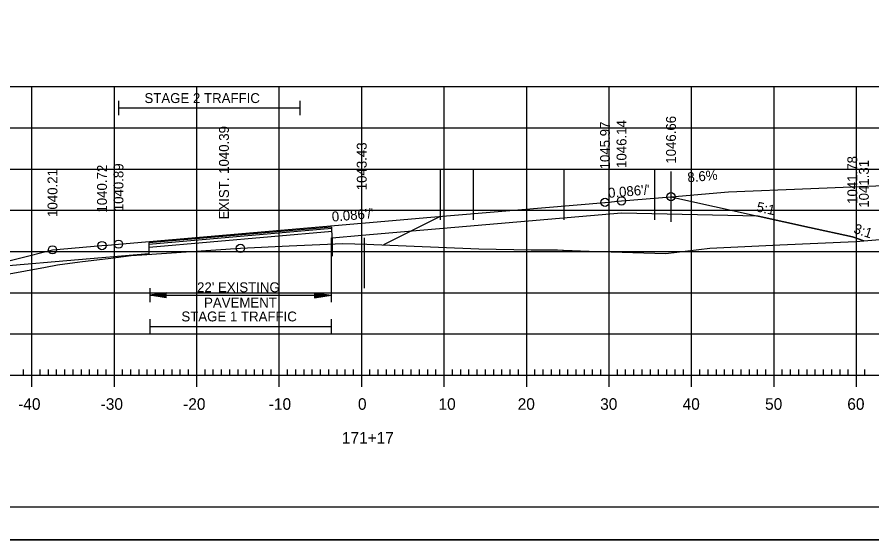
# Model space of a CAD drawing. Extents: x 1322838 to 1324533, y 339903 to 351025.
# Drawn here: x 1323661.9 to 1323765.6, y 347185.2 to 347248.6 of the extents above; entities that cross this region are included whole.
import ezdxf

# ---------------------------------------------------------------- set-up
doc = ezdxf.new("R2010")
doc.units = 0
for name, color, linetype in [('R_Alt Surface', 7, 'Continuous'), ('R_Axis', 7, 'Continuous'), ('R_Axis Annot', 7, 'Continuous'), ('R_Border', 7, 'Continuous'), ('R_Drive', 7, 'Continuous'), ('R_Exist Surface', 7, 'Continuous'), ('R_Fin Surface', 7, 'Continuous'), ('R_Fin Surface Annot', 7, 'Continuous'), ('R_Grid', 7, 'Continuous'), ('R_No Plot', 7, 'Continuous'), ('R_Xsect Elev', 7, 'Continuous')]:
    doc.layers.add(name, color=color, linetype=linetype)

msp = doc.modelspace()

# ---------------------------------------------------------------- linework, layer by layer
at = {"layer": 'R_Alt Surface'}
msp.add_lwpolyline([(1323751.81, 347224.48), (1323735.22, 347224.82), (1323703.72, 347222.11), (1323700.12, 347221.79), (1323700.11, 347223.13), (1323677.91, 347221.22), (1323677.9, 347219.88), (1323672.22, 347219.4), (1323657.07, 347218.1)], dxfattribs=at)
at = {"layer": 'R_Axis'}
for p, q in [((1323663.72, 347203.78), (1323663.72, 347206.58)), ((1323673.72, 347203.78), (1323673.72, 347206.58)), ((1323683.72, 347203.78), (1323683.72, 347206.58)), ((1323693.72, 347203.78), (1323693.72, 347206.58)), ((1323703.72, 347203.78), (1323703.72, 347206.58)), ((1323713.72, 347203.78), (1323713.72, 347206.58)), ((1323723.72, 347203.78), (1323723.72, 347206.58)), ((1323733.72, 347203.78), (1323733.72, 347206.58)), ((1323743.72, 347203.78), (1323743.72, 347206.58)), ((1323753.72, 347203.78), (1323753.72, 347206.58)), ((1323763.72, 347203.78), (1323763.72, 347206.58)), ((1323563.72, 347205.18), (1323843.72, 347205.18)), ((1323662.72, 347205.18), (1323662.72, 347205.88)), ((1323664.72, 347205.18), (1323664.72, 347205.88)), ((1323665.72, 347205.18), (1323665.72, 347205.88)), ((1323666.72, 347205.18), (1323666.72, 347205.88)), ((1323667.72, 347205.18), (1323667.72, 347205.88)), ((1323668.72, 347205.18), (1323668.72, 347205.88)), ((1323669.72, 347205.18), (1323669.72, 347205.88)), ((1323670.72, 347205.18), (1323670.72, 347205.88)), ((1323671.72, 347205.18), (1323671.72, 347205.88)), ((1323672.72, 347205.18), (1323672.72, 347205.88)), ((1323674.72, 347205.18), (1323674.72, 347205.88)), ((1323675.72, 347205.18), (1323675.72, 347205.88)), ((1323676.72, 347205.18), (1323676.72, 347205.88)), ((1323677.72, 347205.18), (1323677.72, 347205.88)), ((1323678.72, 347205.18), (1323678.72, 347205.88)), ((1323679.72, 347205.18), (1323679.72, 347205.88)), ((1323680.72, 347205.18), (1323680.72, 347205.88)), ((1323681.72, 347205.18), (1323681.72, 347205.88)), ((1323682.72, 347205.18), (1323682.72, 347205.88)), ((1323684.72, 347205.18), (1323684.72, 347205.88)), ((1323685.72, 347205.18), (1323685.72, 347205.88)), ((1323686.72, 347205.18), (1323686.72, 347205.88)), ((1323687.72, 347205.18), (1323687.72, 347205.88)), ((1323688.72, 347205.18), (1323688.72, 347205.88)), ((1323689.72, 347205.18), (1323689.72, 347205.88)), ((1323690.72, 347205.18), (1323690.72, 347205.88)), ((1323691.72, 347205.18), (1323691.72, 347205.88)), ((1323692.72, 347205.18), (1323692.72, 347205.88)), ((1323694.72, 347205.18), (1323694.72, 347205.88)), ((1323695.72, 347205.18), (1323695.72, 347205.88)), ((1323696.72, 347205.18), (1323696.72, 347205.88)), ((1323697.72, 347205.18), (1323697.72, 347205.88)), ((1323698.72, 347205.18), (1323698.72, 347205.88)), ((1323699.72, 347205.18), (1323699.72, 347205.88)), ((1323700.72, 347205.18), (1323700.72, 347205.88)), ((1323701.72, 347205.18), (1323701.72, 347205.88)), ((1323702.72, 347205.18), (1323702.72, 347205.88)), ((1323704.72, 347205.18), (1323704.72, 347205.88)), ((1323705.72, 347205.18), (1323705.72, 347205.88)), ((1323706.72, 347205.18), (1323706.72, 347205.88)), ((1323707.72, 347205.18), (1323707.72, 347205.88)), ((1323708.72, 347205.18), (1323708.72, 347205.88)), ((1323709.72, 347205.18), (1323709.72, 347205.88)), ((1323710.72, 347205.18), (1323710.72, 347205.88)), ((1323711.72, 347205.18), (1323711.72, 347205.88)), ((1323712.72, 347205.18), (1323712.72, 347205.88)), ((1323714.72, 347205.18), (1323714.72, 347205.88)), ((1323715.72, 347205.18), (1323715.72, 347205.88)), ((1323716.72, 347205.18), (1323716.72, 347205.88)), ((1323717.72, 347205.18), (1323717.72, 347205.88)), ((1323718.72, 347205.18), (1323718.72, 347205.88)), ((1323719.72, 347205.18), (1323719.72, 347205.88)), ((1323720.72, 347205.18), (1323720.72, 347205.88)), ((1323721.72, 347205.18), (1323721.72, 347205.88)), ((1323722.72, 347205.18), (1323722.72, 347205.88)), ((1323724.72, 347205.18), (1323724.72, 347205.88)), ((1323725.72, 347205.18), (1323725.72, 347205.88)), ((1323726.72, 347205.18), (1323726.72, 347205.88)), ((1323727.72, 347205.18), (1323727.72, 347205.88)), ((1323728.72, 347205.18), (1323728.72, 347205.88)), ((1323729.72, 347205.18), (1323729.72, 347205.88)), ((1323730.72, 347205.18), (1323730.72, 347205.88)), ((1323731.72, 347205.18), (1323731.72, 347205.88)), ((1323732.72, 347205.18), (1323732.72, 347205.88)), ((1323734.72, 347205.18), (1323734.72, 347205.88)), ((1323735.72, 347205.18), (1323735.72, 347205.88)), ((1323736.72, 347205.18), (1323736.72, 347205.88)), ((1323737.72, 347205.18), (1323737.72, 347205.88)), ((1323738.72, 347205.18), (1323738.72, 347205.88)), ((1323739.72, 347205.18), (1323739.72, 347205.88)), ((1323740.72, 347205.18), (1323740.72, 347205.88)), ((1323741.72, 347205.18), (1323741.72, 347205.88)), ((1323742.72, 347205.18), (1323742.72, 347205.88)), ((1323744.72, 347205.18), (1323744.72, 347205.88)), ((1323745.72, 347205.18), (1323745.72, 347205.88)), ((1323746.72, 347205.18), (1323746.72, 347205.88)), ((1323747.72, 347205.18), (1323747.72, 347205.88)), ((1323748.72, 347205.18), (1323748.72, 347205.88)), ((1323749.72, 347205.18), (1323749.72, 347205.88)), ((1323750.72, 347205.18), (1323750.72, 347205.88)), ((1323751.72, 347205.18), (1323751.72, 347205.88)), ((1323752.72, 347205.18), (1323752.72, 347205.88)), ((1323754.72, 347205.18), (1323754.72, 347205.88)), ((1323755.72, 347205.18), (1323755.72, 347205.88)), ((1323756.72, 347205.18), (1323756.72, 347205.88)), ((1323757.72, 347205.18), (1323757.72, 347205.88)), ((1323758.72, 347205.18), (1323758.72, 347205.88)), ((1323759.72, 347205.18), (1323759.72, 347205.88)), ((1323760.72, 347205.18), (1323760.72, 347205.88)), ((1323761.72, 347205.18), (1323761.72, 347205.88)), ((1323762.72, 347205.18), (1323762.72, 347205.88)), ((1323764.72, 347205.18), (1323764.72, 347205.88))]:
    msp.add_line(p, q, dxfattribs=at)
at = {"layer": 'R_Axis Annot'}
for p, q in [((1323674.22, 347238.45), (1323674.22, 347236.74)), ((1323696.22, 347238.45), (1323696.22, 347236.74)), ((1323674.22, 347237.59), (1323696.22, 347237.59)), ((1323678.01, 347215.72), (1323678.01, 347214.02)), ((1323700.01, 347215.72), (1323700.01, 347214.02)), ((1323680.01, 347215.17), (1323678.01, 347214.87)), ((1323680.01, 347214.57), (1323678.01, 347214.87)), ((1323678.01, 347214.87), (1323700.01, 347214.87)), ((1323680.01, 347215.12), (1323678.35, 347214.87)), ((1323680.01, 347214.62), (1323678.35, 347214.87)), ((1323680.01, 347215.07), (1323678.69, 347214.87)), ((1323680.01, 347214.67), (1323678.69, 347214.87)), ((1323680.01, 347215.02), (1323679.03, 347214.87)), ((1323680.01, 347214.72), (1323679.03, 347214.87)), ((1323680.01, 347214.97), (1323679.36, 347214.87)), ((1323680.01, 347214.77), (1323679.36, 347214.87)), ((1323680.01, 347214.92), (1323679.7, 347214.87)), ((1323680.01, 347214.82), (1323679.7, 347214.87)), ((1323680.01, 347214.57), (1323680.01, 347215.17)), ((1323698.01, 347215.17), (1323700.01, 347214.87)), ((1323698.01, 347215.17), (1323698.01, 347214.57)), ((1323698.01, 347215.12), (1323699.68, 347214.87)), ((1323698.01, 347215.07), (1323699.34, 347214.87)), ((1323698.01, 347215.02), (1323699, 347214.87)), ((1323698.01, 347214.97), (1323698.66, 347214.87)), ((1323698.01, 347214.92), (1323698.33, 347214.87)), ((1323698.01, 347214.57), (1323700.01, 347214.87)), ((1323698.01, 347214.77), (1323698.66, 347214.87)), ((1323698.01, 347214.67), (1323699.34, 347214.87)), ((1323698.01, 347214.62), (1323699.68, 347214.87)), ((1323698.01, 347214.72), (1323699, 347214.87)), ((1323698.01, 347214.82), (1323698.33, 347214.87)), ((1323678.01, 347211.96), (1323678.01, 347210.25)), ((1323700.01, 347211.96), (1323700.01, 347210.25)), ((1323678.01, 347211.1), (1323700.01, 347211.1))]:
    msp.add_line(p, q, dxfattribs=at)
at = {"layer": 'R_Border'}
msp.add_line((1323861.9, 347189.18), (1323545.72, 347189.18), dxfattribs=at)
at = {"layer": 'R_Drive'}
msp.add_lwpolyline([(1323741.22, 347226.83), (1323748.19, 347227.43), (1323758.18, 347227.83), (1323836.91, 347231.05)], dxfattribs=at)
at = {"layer": 'R_Exist Surface'}
msp.add_lwpolyline([(1323649.89, 347215.44), (1323665.36, 347218.29), (1323666.84, 347218.57), (1323669.53, 347218.91), (1323672.59, 347219.28), (1323672.99, 347219.33), (1323675.75, 347219.68), (1323677.06, 347219.78), (1323689.01, 347220.57), (1323694.91, 347220.87), (1323701.44, 347221.17), (1323704.33, 347221.07), (1323705.19, 347221.05), (1323717.93, 347220.51), (1323724.27, 347220.37), (1323727.45, 347220.37), (1323728.07, 347220.36), (1323728.19, 347220.35), (1323731.29, 347220.21), (1323740.6, 347219.93), (1323745.94, 347220.57), (1323754.4, 347220.97), (1323763.64, 347221.41), (1323772.86, 347222.15)], dxfattribs=at)
at = {"layer": 'R_Fin Surface'}
msp.add_lwpolyline([(1323657.07, 347218.1), (1323662.05, 347219.34), (1323666.22, 347220.38), (1323672.22, 347220.9), (1323672.95, 347220.96), (1323674.22, 347221.07), (1323703.71, 347223.61), (1323703.72, 347223.61), (1323711.62, 347224.29), (1323733.21, 347226.14), (1323733.22, 347226.14), (1323734.38, 347226.24), (1323735.22, 347226.32), (1323735.22, 347226.32), (1323741.22, 347226.83), (1323741.22, 347226.83), (1323751.81, 347224.48), (1323758.02, 347223.11), (1323763.22, 347221.96), (1323764.61, 347221.49)], dxfattribs=at)
at = {"layer": 'R_Grid'}
for p, q in [((1323563.72, 347240.18), (1323843.72, 347240.18)), ((1323663.72, 347205.18), (1323663.72, 347240.18)), ((1323673.72, 347205.18), (1323673.72, 347240.18)), ((1323683.72, 347205.18), (1323683.72, 347240.18)), ((1323693.72, 347205.18), (1323693.72, 347240.18)), ((1323703.72, 347205.18), (1323703.72, 347240.18)), ((1323713.72, 347205.18), (1323713.72, 347240.18)), ((1323723.72, 347205.18), (1323723.72, 347240.18)), ((1323733.72, 347205.18), (1323733.72, 347240.18)), ((1323743.72, 347205.18), (1323743.72, 347240.18)), ((1323753.72, 347205.18), (1323753.72, 347240.18)), ((1323763.72, 347205.18), (1323763.72, 347240.18)), ((1323563.72, 347235.18), (1323843.72, 347235.18)), ((1323563.72, 347230.18), (1323843.72, 347230.18)), ((1323563.72, 347225.18), (1323843.72, 347225.18)), ((1323563.72, 347220.18), (1323843.72, 347220.18)), ((1323563.72, 347215.18), (1323843.72, 347215.18)), ((1323563.72, 347210.18), (1323843.72, 347210.18)), ((1323563.72, 347205.18), (1323843.72, 347205.18))]:
    msp.add_line(p, q, dxfattribs=at)
at = {"layer": 'R_No Plot'}
for p, q in [((1323713.22, 347230.14), (1323713.22, 347224.04)), ((1323717.22, 347230.14), (1323717.22, 347224.04)), ((1323728.22, 347230.14), (1323728.22, 347224.04)), ((1323739.22, 347230.14), (1323739.22, 347224.04)), ((1323741.22, 347229.89), (1323741.22, 347223.78)), ((1323713.22, 347224.42), (1323706.36, 347221)), ((1323700.15, 347222.59), (1323677.95, 347220.68)), ((1323700.01, 347221.83), (1323700.01, 347215.72)), ((1323700.12, 347221.79), (1323700.12, 347219.63)), ((1323704.01, 347221.83), (1323704.01, 347215.72)), ((1323533.31, 347185.2), (1323866.65, 347185.2))]:
    msp.add_line(p, q, dxfattribs=at)
for points in [[(1323533.31, 347398.53), (1323866.65, 347398.53), (1323866.65, 347185.19), (1323533.31, 347185.19)], [(1323779.64, 347394.64), (1323799.26, 347394.64), (1323799.26, 347384.76), (1323815.37, 347384.76), (1323838.57, 347384.76), (1323838.57, 347352.09), (1323861.77, 347352.09), (1323861.9, 347189.18), (1323545.72, 347189.18), (1323545.72, 347394.64)]]:
    msp.add_lwpolyline(points, close=True, dxfattribs=at)
for points in [[(1323649.89, 347215.44), (1323665.36, 347218.29), (1323666.84, 347218.57), (1323669.53, 347218.91), (1323672.59, 347219.28), (1323672.99, 347219.33), (1323675.75, 347219.68), (1323677.06, 347219.78), (1323689.01, 347220.57), (1323694.91, 347220.87), (1323701.44, 347221.17), (1323704.33, 347221.07), (1323705.19, 347221.05), (1323717.93, 347220.51), (1323724.27, 347220.37), (1323727.45, 347220.37), (1323728.07, 347220.36), (1323728.19, 347220.35), (1323731.29, 347220.21), (1323740.6, 347219.93), (1323745.94, 347220.57), (1323754.4, 347220.97), (1323763.64, 347221.41), (1323764.61, 347221.49), (1323763.22, 347221.96), (1323758.02, 347223.11), (1323751.81, 347224.48), (1323735.22, 347224.82), (1323703.72, 347222.11), (1323700.12, 347221.79), (1323700.11, 347223.13), (1323677.91, 347221.22), (1323677.9, 347219.88), (1323672.22, 347219.4), (1323657.07, 347218.1)], [(1323700.11, 347222.96), (1323677.91, 347221.05)]]:
    msp.add_lwpolyline(points, dxfattribs=at)
for centre in [(1323741.22, 347226.83), (1323733.22, 347226.14), (1323735.22, 347226.32), (1323666.22, 347220.38), (1323672.22, 347220.9), (1323674.22, 347221.07), (1323689.01, 347220.57)]:
    msp.add_circle(centre, 0.5, dxfattribs=at)

# ---------------------------------------------------------------- texts
at = {"layer": 'R_Axis Annot'}
for s, height, p in [('STAGE 2 TRAFFIC', 1.2, (1323677.37, 347238.19)), ("22' EXISTING ", 1.2, (1323683.75, 347215.24)), ('PAVEMENT', 1.2, (1323684.6, 347213.38)), ('STAGE 1 TRAFFIC', 1.2, (1323681.85, 347211.7)), ('-40', 1.4, (1323662.06, 347200.98)), ('-30', 1.4, (1323672.06, 347200.98)), ('-20', 1.4, (1323682.06, 347200.98)), ('-10', 1.4, (1323692.45, 347200.98)), ('0', 1.4, (1323703.26, 347200.98)), ('10', 1.4, (1323713.03, 347200.98)), ('20', 1.4, (1323722.63, 347200.98)), ('30', 1.4, (1323732.63, 347200.98)), ('40', 1.4, (1323742.63, 347200.98)), ('50', 1.4, (1323752.63, 347200.98)), ('60', 1.4, (1323762.6, 347200.98)), ('171+17', 1.4, (1323701.31, 347196.88))]:
    msp.add_text(s, height=height, dxfattribs=at).set_placement(p)
at = {"layer": 'R_Drive'}
msp.add_text('8.6%', height=1.2, rotation=4.9153, dxfattribs=at).set_placement((1323743.26, 347228.57))
at = {"layer": 'R_Fin Surface Annot'}
for s, rotation, p in [('1046.66', 90, (1323741.82, 347230.83)), ('1045.97', 90, (1323733.82, 347230.14)), ('1046.14', 90, (1323735.82, 347230.32)), ('1043.43', 90, (1323704.32, 347227.61)), ('1041.78', 90, (1323763.81, 347225.96)), ('1041.31', 90, (1323765.21, 347225.49)), ('1040.21', 90, (1323666.82, 347224.38)), ('1040.72', 90, (1323672.82, 347224.9)), ('1040.89', 90, (1323674.82, 347225.07)), ("0.086'/'", 4.9151, (1323733.64, 347226.68)), ('5:1', 347.5003, (1323751.51, 347225.06)), ("0.086'/'", 4.9154, (1323700.14, 347223.8)), ('3:1', 341.5784, (1323763.28, 347222.46))]:
    msp.add_text(s, height=1.2, rotation=rotation, dxfattribs=at).set_placement(p)
at = {"layer": 'R_Xsect Elev'}
msp.add_text('EXIST. 1040.39', height=1.2, rotation=90, dxfattribs=at).set_placement((1323687.61, 347224.07))

doc.saveas('drawing.dxf')
